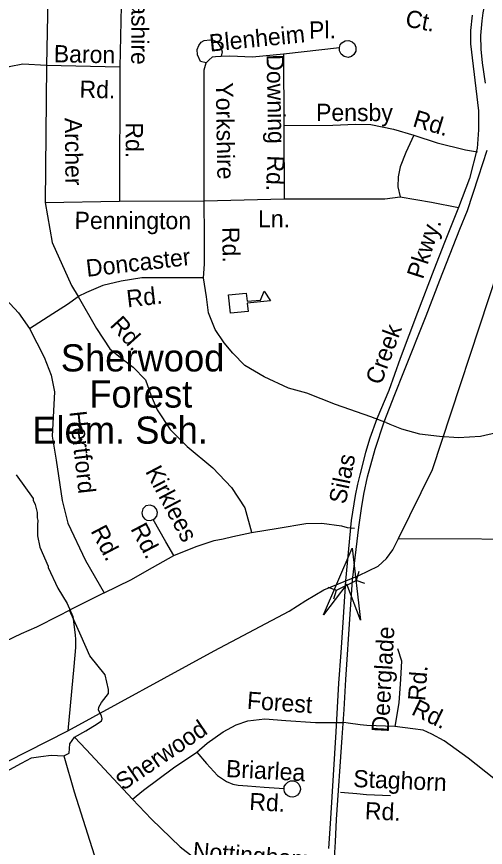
# Model space of a CAD drawing. Extents: x 1547597 to 1699558, y 810033 to 920809.
# Drawn here: x 1611546 to 1614133, y 857184 to 861772 of the extents above; entities that cross this region are included whole.
import ezdxf

# ---------------------------------------------------------------- set-up
doc = ezdxf.new("R2010")
doc.units = 0
for name, color, linetype in [('Exist Cultural Educational Facility Elementary CELL', 7, 'Continuous'), ('Exist Cultural Educational Facility Elementary Label', 7, 'Continuous'), ('Exist Hydrographic Creek Single Shore', 7, 'Continuous'), ('Exist Hydrographic Misc Water Feature', 7, 'Continuous'), ('Exist Road Non-System Type 51', 7, 'Continuous'), ('Exist Road Non-System Type 51 Label', 7, 'Continuous'), ('Exist Road Primary NC Divided Attributed', 7, 'Continuous'), ('Exist Road Primary NC Label', 7, 'Continuous'), ('Exist Road Secondary Structure Culvert Attributed CELL', 7, 'Continuous'), ('Exist Road Secondary Structure Culvert CELL', 7, 'Continuous')]:
    doc.layers.add(name, color=color, linetype=linetype)

msp = doc.modelspace()

# ---------------------------------------------------------------- linework, layer by layer
at = {"layer": 'Exist Cultural Educational Facility Elementary CELL'}
msp.add_lwpolyline([(1612715.7, 860236.2), (1612813.2, 860245.5), (1612817.5, 860199.7), (1612892.3, 860206.8), (1612911.9, 860255.9), (1612946.4, 860202.3), (1612818.4, 860190.1), (1612822.8, 860144.3), (1612725.3, 860135)], close=True, dxfattribs=at)
at = {"layer": 'Exist Hydrographic Creek Single Shore'}
for points in [[(1613652.6, 858889.6), (1614570.8, 858885.8), (1614761.8, 858858.9), (1615187.8, 858870), (1615362.7, 858932), (1615531.8, 859082.9), (1615744.7, 859413.4), (1615851.1, 859619.5), (1615975, 859714), (1616539.8, 859676.3), (1617713.7, 860194.1), (1618209.7, 860463), (1618887.7, 860689)], [(1613652.6, 858889.6), (1613841.5, 859271.2), (1614203.9, 860371.1)], [(1608635.6, 856406.3), (1608733.1, 856645.8), (1608963.9, 856789.3), (1609278.6, 856953.8), (1609577.7, 857050.3), (1609924.2, 857079.7), (1610263.5, 857044.7), (1610714.6, 857261.7), (1611828.9, 857827.6), (1612636.7, 858268.5), (1613049.2, 858488.6), (1613142.1, 858546.8), (1613241.3, 858605.6), (1613434, 858684.9), (1613541, 858737.4), (1613587.1, 858778.5), (1613621.2, 858826.6), (1613652.6, 858889.6)]]:
    msp.add_lwpolyline(points, dxfattribs=at)
at = {"layer": 'Exist Hydrographic Misc Water Feature'}
msp.add_line((1611862.1, 858182.9), (1611828.9, 857827.6), dxfattribs=at)
for points in [[(1611542.4, 859241.3), (1611636.6, 859110), (1611636.5, 859102), (1611648.2, 859077.9), (1611659.5, 859033.7), (1611659.1, 859003.7), (1611662.9, 858989.7), (1611660.6, 858965.7), (1611661.7, 858903.7), (1611672.9, 858841.6), (1611719.4, 858737), (1611719.3, 858729), (1611773.8, 858616.2), (1611824.5, 858531.5), (1611855.6, 858459.1), (1611867.8, 858357)], [(1611867.8, 858357), (1611871.1, 858331.6), (1611870.1, 858288.4), (1611862.1, 858182.9)]]:
    msp.add_lwpolyline(points, dxfattribs=at)
at = {"layer": 'Exist Road Non-System Type 51'}
for p, q in [((1613563.7, 859537.8), (1613500.2, 859561.5)), ((1613584.8, 859529.9), (1613563.7, 859537.8)), ((1613584.8, 859529.9), (1613605.9, 859521.2)), ((1613605.9, 859521.2), (1613669.2, 859495.2)), ((1613370.6, 858950), (1613409.5, 858947.1)), ((1613261.6, 857873.6), (1613329.6, 857873.2)), ((1613329.6, 857873.2), (1613352.3, 857873.1)), ((1613374.7, 857870.1), (1613352.3, 857873.1)), ((1613441.8, 857861.1), (1613374.7, 857870.1)), ((1613333.3, 857487.7), (1613355.8, 857485.9)), ((1613355.8, 857485.9), (1613423.2, 857480.6))]:
    msp.add_line(p, q, dxfattribs=at)
for points in [[(1611726.2, 862334.2), (1611711.2, 861502.8)], [(1612133.2, 862341.8), (1612115.7, 861492.6)], [(1612592.4, 861517.1), (1612560.5, 861523.7), (1612543.2, 861560.1), (1612541.8, 861590.1), (1612550.3, 861612), (1612564.5, 861631.7), (1612580.6, 861639.4), (1612612.8, 861644.7), (1612632.7, 861642.3), (1612650.5, 861631.9), (1612664.2, 861615.9), (1612673.8, 861597.6), (1612679.4, 861577.5), (1612675, 861553.6)], [(1613327.3, 861602), (1613332, 861615.6), (1613339.8, 861627.4), (1613359.5, 861638.8), (1613378.7, 861640), (1613397, 861633.6), (1613410.7, 861621), (1613418.4, 861603), (1613417.5, 861580.8), (1613407.1, 861562.8), (1613393.9, 861552.7), (1613375.4, 861547.2), (1613353.1, 861550.9), (1613336.1, 861564.8), (1613326.9, 861583.8), (1613327.3, 861602)], [(1613017.7, 861567.4), (1613327.3, 861602)], [(1612580.3, 860755.2), (1612580.3, 861478.9), (1612592.4, 861517.1), (1612605.6, 861532), (1612625.8, 861549.7), (1612643.5, 861552.2), (1612675, 861553.6), (1612721.9, 861554.8), (1612848.3, 861549.7), (1613017.7, 861567.4)], [(1613017.7, 861567.4), (1613020.2, 861170.2)], [(1611711.2, 861502.8), (1611580.7, 861509.5), (1611504.8, 861493.9), (1611474.3, 861483)], [(1611711.2, 861502.8), (1611703.6, 860745.8)], [(1612115.7, 861492.6), (1611711.2, 861502.8)], [(1612115.7, 861492.6), (1612113.2, 860753.3)], [(1613020.2, 861170.2), (1613289.9, 861173.2), (1613416.3, 861178.2), (1613499.7, 861175.7), (1613626.1, 861150.4), (1613737.4, 861117.5)], [(1613020.2, 861170.2), (1613022.8, 860765.3)], [(1613737.4, 861117.5), (1613694.4, 861021.3), (1613661.5, 860942.9), (1613651.4, 860887.2), (1613648.9, 860831.6), (1613661.5, 860775.9)], [(1613737.4, 861117.5), (1613866.3, 861074.5), (1614023.1, 861036.5), (1614089.4, 861025.1)], [(1612580.3, 860755.2), (1613022.8, 860765.3)], [(1613022.8, 860765.3), (1613353.1, 860765.8), (1613578.1, 860765.8), (1613661.5, 860775.9)], [(1613661.5, 860775.9), (1613836, 860748.1), (1613984.5, 860717.4)], [(1611703.6, 860745.8), (1612113.2, 860753.3)], [(1611703.6, 860745.8), (1611741.9, 860524.3), (1611848.1, 860286.5), (1611885, 860225.7)], [(1612113.2, 860753.3), (1612580.3, 860755.2)], [(1612577.8, 860329.5), (1612583.4, 860405.2), (1612582.8, 860559.7), (1612580.3, 860755.2)], [(1611333.5, 860382.2), (1611461.9, 860238.1), (1611555.3, 860136.9), (1611617.5, 860049.3)], [(1612577.8, 860329.5), (1612365.4, 860329.5), (1612236.4, 860329.5), (1612122.7, 860311.8), (1612021.5, 860286.5), (1611930.5, 860248.5), (1611885, 860225.7)], [(1613500.2, 859561.5), (1613305.5, 859629.2), (1613147.9, 859691.7), (1613045.5, 859719.7), (1612911.5, 859782.9), (1612805.6, 859845.6), (1612738.9, 859912.8), (1612691.5, 859970.2), (1612641, 860043.6), (1612605.2, 860135.9), (1612592.9, 860224.2), (1612577.8, 860329.5)], [(1611617.5, 860049.3), (1611745.9, 860133), (1611825.7, 860183.6), (1611885, 860225.7)], [(1611885, 860225.7), (1611987.1, 860048.6), (1612060.4, 859937.3), (1612128.7, 859881.6), (1612189.4, 859836.1), (1612257.6, 859765.3), (1612288, 859676.7), (1612320.9, 859600.8), (1612393.5, 859490.8), (1612487, 859397.2), (1612628.6, 859280.8), (1612732.3, 859172), (1612805.6, 859058.1), (1612841, 858924)], [(1611617.5, 860049.3), (1611697.1, 859890.9), (1611736, 859791.6), (1611755.5, 859700.1), (1611741.9, 859454.8), (1611763.3, 859322.4), (1611796.3, 859099.6), (1611827.4, 858975), (1611926.6, 858768.7), (1612029.6, 858590.4)], [(1613669.2, 859495.2), (1613768.9, 859466.8), (1613878.7, 859455.1), (1613984.4, 859447.6), (1614106.4, 859455.7), (1614194.6, 859474.3), (1614297.1, 859514.9), (1614417.8, 859577.1), (1614569, 859668.7), (1614676.2, 859747.1), (1614751.1, 859819.8), (1614799.9, 859875.1), (1614842.9, 859942.5)], [(1612299, 858993.9), (1612308.1, 858999.6), (1612318.8, 859013.6), (1612322.5, 859032.3), (1612317.9, 859051.4), (1612304.4, 859066.9), (1612282.2, 859074.1), (1612257.9, 859069.4), (1612242.1, 859053.9), (1612236.3, 859031.4), (1612240.7, 859013.3), (1612251.2, 858999.1), (1612264.5, 858990.8), (1612284.2, 858988.8), (1612299, 858993.9)], [(1612413.3, 858796), (1612368.5, 858871.1), (1612299, 858993.9)], [(1612841.4, 858922.9), (1612988.6, 858947.5), (1613142.6, 858971.7), (1613230.6, 858974.6), (1613338.8, 858960.1), (1613370.6, 858950)], [(1612413.3, 858796), (1612535.9, 858845.1), (1612635.5, 858878.3), (1612686, 858887), (1612738.9, 858899.8), (1612841.4, 858922.9)], [(1612029.6, 858590.4), (1612175.2, 858661.7), (1612296.4, 858729.6), (1612413.3, 858796)], [(1612029.6, 858590.4), (1611837, 858493.1)], [(1611436, 858300.7), (1611572, 858365), (1611656.8, 858401.5), (1611779.8, 858465), (1611837, 858493.1)], [(1611864.5, 857792.4), (1611927.4, 857827.4), (1611990.1, 857866.1), (1612014.2, 857881.7), (1612018.2, 857893.4), (1612014.7, 857909.7), (1611997.4, 857942), (1611999.1, 857957.6), (1612014.2, 857983.7), (1612053.1, 858033), (1612053.3, 858056.2), (1612035, 858137.2), (1611949.1, 858242.1), (1611901.3, 858350.9), (1611837, 858493.1)], [(1613647.2, 858281.4), (1613670, 858213.1), (1613664.6, 858113.3), (1613654.5, 857981.5), (1613632.6, 857851.8)], [(1612540.2, 857710.1), (1612597, 857759), (1612686.1, 857821.4), (1612756.7, 857860), (1612821, 857882.9), (1612915.1, 857893.2), (1613030.8, 857885), (1613194.5, 857873.9), (1613261.6, 857873.6)], [(1613632.6, 857851.8), (1613478.8, 857856.1), (1613441.8, 857861.1)], [(1614260.8, 857508.7), (1614179.7, 857563.8), (1614037.5, 857675.9), (1613905.2, 857771.9), (1613837.7, 857808.8), (1613790.1, 857831.6), (1613732.2, 857838.4), (1613632.6, 857851.8)], [(1611806.6, 857689.6), (1611834.9, 857703.2), (1611839.7, 857754.9), (1611864.5, 857792.4)], [(1611864.5, 857792.4), (1611929.1, 857723.3), (1612054.5, 857589.1), (1612185.7, 857450.7)], [(1610843.6, 856610.1), (1610846.6, 856769.9), (1610843.6, 857045.7), (1610838, 857173.7), (1610840.9, 857217.7), (1610846.4, 857233.8), (1610857.3, 857247.4), (1610934, 857292), (1611164.3, 857427.6), (1611467, 857592), (1611572, 857648.1), (1611628.5, 857679), (1611678.6, 857686), (1611736.6, 857693), (1611806.6, 857689.6)], [(1611806.6, 857689.6), (1611862.8, 857490.7), (1611974.2, 857142.9), (1612101.3, 856768.7), (1612236, 856386.5), (1612325.1, 856123), (1612362.5, 855996.3), (1612377.1, 855916.2)], [(1612185.7, 857450.7), (1612246.6, 857499.7), (1612410.7, 857622.5), (1612540.2, 857710.1)], [(1612540.2, 857710.1), (1612592.9, 857647.2), (1612653.6, 857580.1), (1612703, 857547.3), (1612739.7, 857532.2), (1612768.2, 857526.4), (1612820.3, 857523.1), (1612912.2, 857515.4), (1613022, 857509.4)], [(1613022, 857509.4), (1613023, 857519.4), (1613030.7, 857533.1), (1613043.1, 857544.6), (1613057.8, 857550.7), (1613076.2, 857550.5), (1613092.3, 857543.6), (1613103.7, 857532.4), (1613110.6, 857516.6), (1613111.7, 857503.4), (1613107.3, 857486.1), (1613096, 857471.5), (1613082.5, 857463.8), (1613069.6, 857461.4), (1613056.2, 857462.1), (1613042.3, 857467.8), (1613032.5, 857476.2), (1613023.4, 857491.2), (1613021.6, 857502.2), (1613022, 857509.4)], [(1613423.2, 857480.6), (1613477.1, 857476.4), (1613608.9, 857470.5)], [(1612185.7, 857450.7), (1612289.5, 857339), (1612448.5, 857186.1), (1612521.4, 857128.8), (1612572.7, 857093.9), (1612628.3, 857070.8), (1612719.8, 857057.1), (1612887.5, 857044.1), (1613123, 857035.7), (1613222.5, 857032.8)]]:
    msp.add_lwpolyline(points, dxfattribs=at)
at = {"layer": 'Exist Road Primary NC Divided Attributed'}
for points in [[(1614134.1, 861404.6), (1614117.1, 861516.6), (1614109.3, 861591.7), (1614107.2, 861667.5), (1614114.3, 861749.7), (1614120.7, 861793), (1614139.8, 861883.7)], [(1614060.4, 861780.9), (1614050.5, 861695.2), (1614051.2, 861621.5), (1614094.4, 861250.9), (1614094.3, 861147.3), (1614086.7, 861043.2), (1614045.5, 860878.6), (1613984.5, 860717.4), (1613906.7, 860524.5), (1613848.8, 860372.7), (1613757.5, 860137.4), (1613661.5, 859883.2), (1613599.1, 859707.5), (1613533.9, 859550.2), (1613494.9, 859443.2), (1613471.6, 859365.2), (1613439.7, 859240.5), (1613426.9, 859189.5), (1613414.9, 859127.1), (1613391.5, 858988.9), (1613361, 858656.6), (1613346.1, 858426.3), (1613334.8, 858259.1), (1613321.3, 858089.7), (1613306.5, 857822.5), (1613278.8, 857342.8), (1613266.8, 857177)], [(1613293.7, 857038.1), (1613305.7, 857213.8), (1613310.7, 857337.8), (1613342.6, 857789.9), (1613352.5, 857945.8), (1613361.7, 858111), (1613387.2, 858470.9), (1613400, 858660.1), (1613434, 858952.1), (1613449.6, 859055.5), (1613461.6, 859134.9), (1613482.9, 859230.6), (1613524, 859382.9), (1613575, 859534.6), (1613632.4, 859684.1), (1613683.4, 859810.9), (1613806, 860119.9), (1613881.2, 860316.6), (1613991.8, 860598.2), (1614033.5, 860701.7), (1614094.3, 860886.4), (1614142.6, 861034.7)]]:
    msp.add_lwpolyline(points, dxfattribs=at)
at = {"layer": 'Exist Road Secondary Structure Culvert Attributed CELL'}
msp.add_lwpolyline([(1613239.4, 858468), (1613396.7, 858835.8), (1613444.4, 858438.6), (1613368.3, 858637.8)], close=True, dxfattribs=at)
at = {"layer": 'Exist Road Secondary Structure Culvert CELL'}
for p, q in [((1613434.3, 858707.1), (1613419.6, 858658.5)), ((1613311.4, 858604.3), (1613419.6, 858658.5)), ((1613467.3, 858641.1), (1613419.6, 858658.5)), ((1613263.7, 858621.7), (1613311.4, 858604.3)), ((1613296.7, 858555.8), (1613311.4, 858604.3))]:
    msp.add_line(p, q, dxfattribs=at)

# ---------------------------------------------------------------- texts
at = {"layer": 'Exist Cultural Educational Facility Elementary Label'}
for s, p in [('Sherwood', (1611789.2, 859812.2)), ('Forest', (1611946.7, 859612.7)), ('Elem. Sch.', (1611631.6, 859413.2))]:
    msp.add_text(s, height=150, dxfattribs=at).set_placement(p)
at = {"layer": 'Exist Road Non-System Type 51 Label'}
for s, rotation, p in [('Lankashire', 269.7547, (1612180.5, 862127.5)), ('Ct.', 349.0059, (1613686, 861718.8)), ('Pl.', 0.8125, (1613160.1, 861650.3)), ('Blenheim', 5.658, (1612613.5, 861578.6)), ('Baron', 358.9729, (1611750.1, 861520.1)), ('Downing', 271.1001, (1612924.8, 861563.4)), ('Rd.', 358.9729, (1611892.1, 861324.1)), ('Yorkshire', 270.9876, (1612644.6, 861408.1)), ('Pensby', 359.7648, (1613198.1, 861196)), ('Rd.', 343.1421, (1613726.5, 861167.6)), ('Archer', 270.6425, (1611811.2, 861212.7)), ('Rd.', 270.0202, (1612147.9, 861187.9)), ('Rd.', 267.8134, (1612930, 861006.9)), ('Pennington', 359.8886, (1611865.5, 860599.1)), ('Ln.', 359.8387, (1612878.1, 860608.1)), ('Rd.', 270.8, (1612679.9, 860609.8)), ('Doncaster', 6.5586, (1611934.1, 860334.6)), ('Rd.', 6.5586, (1612157.6, 860165.6)), ('Rd.', 312.0975, (1612056.1, 860065)), ('Hertford', 276.4406, (1611836.5, 859589.4)), ('Kirklees', 297.7416, (1612253.7, 859260.6)), ('Rd.', 297.7416, (1612172.3, 858943.7)), ('Rd.', 297.6781, (1611951.8, 858931.6)), ('Deerglade', 86.8878, (1613599.1, 857816.4)), ('Rd.', 85.6294, (1613799.7, 857989.5)), ('Forest', 355.9707, (1612814.8, 857949.6)), ('Rd.', 334.4122, (1613719, 857920.2)), ('Sherwood', 34.0943, (1612133.3, 857494.1)), ('Briarlea', 356.8564, (1612698.9, 857572.5)), ('Staghorn', 357.4478, (1613401.9, 857517.4)), ('Rd.', 356.8564, (1612827.9, 857390.6)), ('Rd.', 357.4478, (1613466.2, 857339.5)), ('Nottingham', 355.3997, (1612515.2, 857119.4))]:
    msp.add_text(s, height=95, rotation=rotation, dxfattribs=at).set_placement(p)
at = {"layer": 'Exist Road Primary NC Label'}
for s, rotation, p in [('Pkwy.', 72.0827, (1613787.5, 860317.5)), ('Creek', 69.8716, (1613557.1, 859732.8)), ('Silas', 78.4374, (1613361.1, 859075.6))]:
    msp.add_text(s, height=95, rotation=rotation, dxfattribs=at).set_placement(p)

doc.saveas('drawing.dxf')
